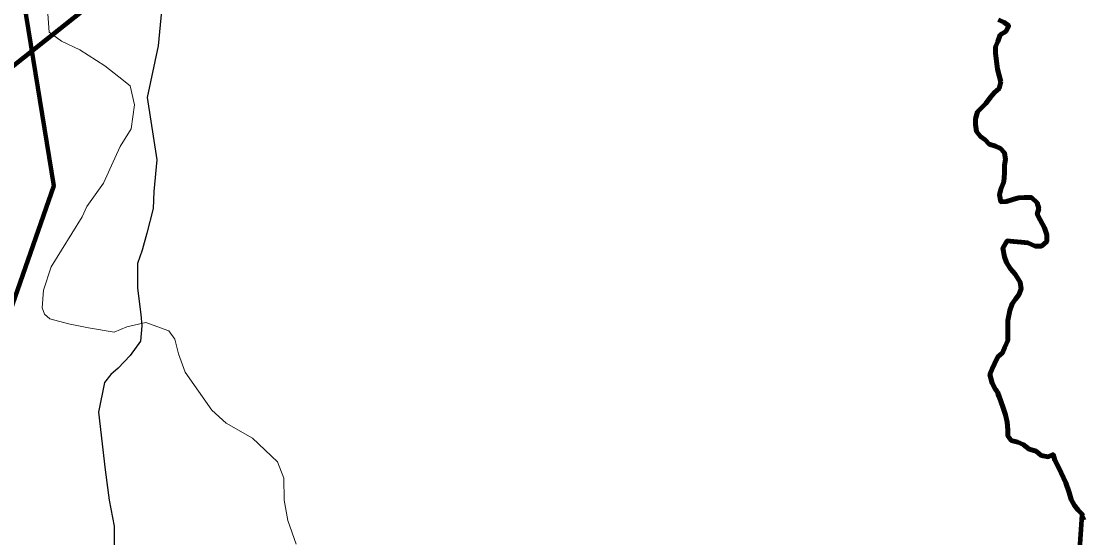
# Model space of a CAD drawing. Extents: x 553962 to 842807, y 8883888 to 9032388.
# Drawn here: x 753512 to 762958, y 8929446 to 8934045 of the extents above; entities that cross this region are included whole.
import ezdxf

# ---------------------------------------------------------------- set-up
doc = ezdxf.new("R2010")
doc.units = 0
doc.header["$LTSCALE"] = 200
doc.linetypes.add('MEDIUM_DASHED', pattern=[4.5, 3, -1.5])
for name, color, linetype, lineweight in [('10', 7, 'MEDIUM_DASHED', 60), ('12', 7, 'Continuous', 25), ('14', 7, 'Continuous', 13), ('24', 7, 'Continuous', 25), ('28', 7, 'Continuous', 40), ('9', 7, 'Continuous', 90)]:
    doc.layers.add(name, color=color, linetype=linetype, lineweight=lineweight)

msp = doc.modelspace()

# ---------------------------------------------------------------- linework, layer by layer
at = {"layer": '10'}
msp.add_open_spline([(753774.9, 8926261.4), (753812.7, 8926399.9), (753812, 8926558.8), (753709.5, 8926687.3), (753566, 8926867.3), (753376.7, 8926916.9), (753227, 8927050.3), (753014.8, 8927239.4), (752804.9, 8927430.3), (752597.6, 8927630.5), (752376.7, 8927843.7), (752192.2, 8928091.3), (752017.6, 8928334.1), (751956, 8928419.6), (752103.6, 8928574.9), (752029.9, 8928655), (751955.6, 8928735.8), (751801.6, 8928688.1), (751721.4, 8928753.8), (751652.2, 8928810.4), (751601.3, 8928901.2), (751523.9, 8928951.3), (751367.8, 8929052.4), (751185.2, 8929119.1), (751030.2, 8929222.8), (750931.1, 8929289.2), (750854.8, 8929393), (750746.4, 8929445), (750665, 8929484.1), (750582.4, 8929520.3), (750499.6, 8929556.1), (750413.3, 8929593.4), (750326.8, 8929630.1), (750240.4, 8929667.2), (750059.5, 8929745.1), (749875.6, 8929807.6), (749709.7, 8929926.4), (749552.8, 8930038.9), (749714.4, 8930314.8), (749771.5, 8930481.9), (749848.6, 8930707.8), (750077.8, 8930926.7), (750119.5, 8931152.3), (750152, 8931328.4), (750058.1, 8931532.9), (749922, 8931707.8), (749753.2, 8931924.7), (749391.3, 8931773.6), (749243.2, 8931979.4), (749032.7, 8932271.9), (748906.3, 8932592.6), (748823.6, 8932929.9), (748786.3, 8933082.2), (748758.3, 8933247.9), (748811.3, 8933399), (748934, 8933748.4), (749210.7, 8934002.5), (749514.7, 8934226), (749629.1, 8934310.1), (749795.5, 8934228.1), (749909.7, 8934329.8), (749982.5, 8934394.6), (750061.5, 8934468.6), (750045.4, 8934552), (750025.6, 8934654.5), (749991.4, 8934758.2), (749959, 8934860.6), (749901, 8935043.9), (749870.4, 8935232.4), (749773.9, 8935403.7), (749725.3, 8935490), (749619.5, 8935521), (749551.8, 8935588.9), (749459.7, 8935681.1), (749373.5, 8935781.5), (749280.2, 8935872.8), (749090.8, 8936058.2), (748862, 8936191), (748663.2, 8936378.9), (748545.5, 8936490.1), (748390.4, 8936617), (748404, 8936773.9), (748412.2, 8936868.5), (748420.5, 8936963.2), (748428.7, 8937057.8)], degree=3, dxfattribs=at)
at = {"layer": '12'}
for points in [[(755538.5, 8939803.2), (755593.8, 8939584), (755625.1, 8938417.4), (755609.4, 8938310.5), (755501.4, 8938025.4), (755249.6, 8937429.8), (755197.5, 8937124.3), (755171.1, 8936874.7), (755180.2, 8936558.9), (755194.8, 8936380.6), (755229.6, 8936136), (755239.2, 8935998.4), (755244.1, 8935922), (755223.1, 8935769.2), (755161.4, 8935601.2), (754986.7, 8935214.4), (754904.1, 8934919.1), (754774.5, 8934292.8), (754732, 8933824.2), (754633.5, 8933365.9), (754718.1, 8932810.5)], [(754718.1, 8932810.5), (754691.6, 8932530.3), (754685.9, 8932377.5), (754629.1, 8932158.6), (754587.8, 8932005.8), (754546.6, 8931888.8), (754545.8, 8931669.7), (754575.5, 8931435.3), (754585.3, 8931333.4), (754574.6, 8931195.9), (754482.4, 8931068.7), (754375, 8930956.9), (754308.6, 8930900.9), (754252.3, 8930829.7), (754200.4, 8930564.9), (754259.6, 8930050.3), (754294.3, 8929780.3), (754339.3, 8929550.9), (754338.5, 8929342.1)]]:
    msp.add_lwpolyline(points, dxfattribs=at)
at = {"layer": '14'}
msp.add_lwpolyline([(755958.7, 8929390.1), (755883.1, 8929599.1), (755853.2, 8929782.5), (755848.8, 8929976.1), (755793.3, 8930123.9), (755569.9, 8930333.2), (755336.1, 8930466.1), (755209.1, 8930583.5), (754970.9, 8930920.1), (754910.4, 8931083.2), (754880.3, 8931215.7), (754824.6, 8931287.2), (754621.1, 8931363.9), (754452.8, 8931323.5), (754340.6, 8931277.8), (754111.4, 8931313.9), (753933.3, 8931349.9), (753765.3, 8931396.1), (753719.6, 8931436.9), (753699.5, 8931493), (753710.2, 8931650.9), (753777.2, 8931859.6), (754053.9, 8932302.3), (754095, 8932393.9), (754243.5, 8932602.5), (754346.2, 8932826.4), (754392.5, 8932928.2), (754489.8, 8933086), (754521.2, 8933299.9), (754481.1, 8933468.1), (754379.5, 8933549.8), (754257.6, 8933646.8), (754033.9, 8933789.8), (753871.2, 8933866.5), (753759.4, 8933948.2), (753744.9, 8934152)], dxfattribs=at)
at = {"layer": '24', "lineweight": 53}
for points in [[(762208.3, 8934056.4), (762254, 8934035.8), (762299.5, 8934004.9), (762273.8, 8933954.1), (762222.7, 8933923.9), (762201.9, 8933862.9), (762181.3, 8933817.2), (762180.9, 8933761.2), (762190.6, 8933689.8), (762200.2, 8933618.4), (762215.1, 8933562.3), (762230, 8933506.2)], [(762230, 8933506.2), (762214.3, 8933445.1), (762173.4, 8933409.7), (762137.5, 8933369.2), (762096.4, 8933313.4), (762060.6, 8933278), (762019.6, 8933237.5), (762003.9, 8933176.5), (762003.6, 8933125.6), (762013.3, 8933064.4), (762048.6, 8933018.3), (762089.1, 8932987.5), (762124.5, 8932951.6), (762180.3, 8932930.9), (762225.9, 8932910.2), (762261.2, 8932874.3), (762271, 8932813.1), (762260.5, 8932762.3), (762260, 8932690.9), (762254.4, 8932614.6), (762228.5, 8932548.5), (762218, 8932497.7), (762227.7, 8932436.5), (762278.6, 8932441.2), (762334.7, 8932456.2), (762385.6, 8932471.1), (762436.5, 8932475.9), (762502.6, 8932475.5), (762553.2, 8932429.3), (762568.1, 8932378.2), (762552.5, 8932327.4), (762577.6, 8932276.3), (762617.8, 8932204.7), (762637.7, 8932143.5), (762637.3, 8932082.4), (762591.2, 8932041.9), (762535.3, 8932042.3), (762469.4, 8932073.3), (762408.4, 8932078.7), (762342.3, 8932084.3), (762286.4, 8932089.7), (762245.2, 8932023.8), (762260, 8931947.2), (762280, 8931896.2), (762315.2, 8931839.9), (762355.5, 8931793.8), (762400.8, 8931722.2), (762410.6, 8931661), (762389.9, 8931610.2), (762359.1, 8931569.7), (762328.3, 8931529.1), (762307.5, 8931468.1), (762291.7, 8931381.6), (762291.2, 8931310.3), (762290.8, 8931254.3), (762290.5, 8931203.3), (762264.6, 8931142.4), (762243.9, 8931091.6), (762203, 8931056.2), (762172, 8930995.3), (762151.4, 8930949.6), (762130.7, 8930898.8), (762150.5, 8930822.2), (762180.6, 8930766), (762195.5, 8930709.9)], [(762195.5, 8930709.9), (762230.7, 8930653.6), (762250.7, 8930602.5), (762270.6, 8930541.3), (762285.4, 8930475), (762290.1, 8930408.7), (762289.7, 8930352.7), (762319.9, 8930311.7), (762380.8, 8930296.1), (762426.5, 8930275.4), (762482.1, 8930234.3), (762543.1, 8930218.6), (762588.6, 8930177.6), (762649.5, 8930167), (762695.4, 8930187.1), (762710.3, 8930136), (762745.5, 8930069.6), (762765.5, 8930023.6), (762805.6, 8929936.8), (762835.5, 8929850), (762855.5, 8929788.7), (762885.6, 8929732.5), (762915.8, 8929691.6), (762951.2, 8929655.7), (762976.3, 8929609.7)]]:
    msp.add_lwpolyline(points, dxfattribs=at)
at = {"layer": '28', "lineweight": 80}
msp.add_lwpolyline([(752628.3, 8929215.1), (753801.9, 8932579.2), (753534.1, 8934220.6), (754270.5, 8935459.9), (754170.1, 8936364.3), (754873, 8936933.7), (754638.7, 8938206.6), (755609.5, 8939412.5)], dxfattribs=at)
at = {"layer": '9'}
msp.add_line((742465.8, 8924928.2), (760739.9, 8939450.1), dxfattribs=at)
for points in [[(760739.9, 8939450.1), (742465.8, 8924928.2), (740378.1, 8923196.1), (741055, 8921600.7)], [(762208.3, 8934056.4), (762254, 8934035.8), (762299.5, 8934004.9), (762273.8, 8933954.1), (762222.7, 8933923.9), (762201.9, 8933862.9), (762181.3, 8933817.2), (762180.9, 8933761.2), (762190.6, 8933689.8), (762200.2, 8933618.4), (762215.1, 8933562.3), (762230, 8933506.2)], [(762230, 8933506.2), (762215.1, 8933562.3), (762200.2, 8933618.4), (762190.6, 8933689.8), (762180.9, 8933761.2), (762181.3, 8933817.2), (762201.9, 8933862.9), (762222.7, 8933923.9), (762273.8, 8933954.1), (762299.5, 8934004.9), (762254, 8934035.8), (762208.3, 8934056.4)], [(762230, 8933506.2), (762214.3, 8933445.1), (762173.4, 8933409.7), (762137.5, 8933369.2), (762096.4, 8933313.4), (762060.6, 8933278), (762019.6, 8933237.5), (762003.9, 8933176.5), (762003.6, 8933125.6), (762013.3, 8933064.4), (762048.6, 8933018.3), (762089.1, 8932987.5), (762124.5, 8932951.6), (762180.3, 8932930.9), (762225.9, 8932910.2), (762261.2, 8932874.3), (762271, 8932813.1), (762260.5, 8932762.3), (762260, 8932690.9), (762254.4, 8932614.6), (762228.5, 8932548.5), (762218, 8932497.7), (762227.7, 8932436.5), (762278.6, 8932441.2), (762334.7, 8932456.2), (762385.6, 8932471.1), (762436.5, 8932475.9), (762502.6, 8932475.5), (762553.2, 8932429.3), (762568.1, 8932378.2), (762552.5, 8932327.4), (762577.6, 8932276.3), (762617.8, 8932204.7), (762637.7, 8932143.5), (762637.3, 8932082.4), (762591.2, 8932041.9), (762535.3, 8932042.3), (762469.4, 8932073.3), (762408.4, 8932078.7), (762342.3, 8932084.3), (762286.4, 8932089.7), (762245.2, 8932023.8), (762260, 8931947.2), (762280, 8931896.2), (762315.2, 8931839.9), (762355.5, 8931793.8), (762400.8, 8931722.2), (762410.6, 8931661), (762389.9, 8931610.2), (762359.1, 8931569.7), (762328.3, 8931529.1), (762307.5, 8931468.1), (762291.7, 8931381.6), (762291.2, 8931310.3), (762290.8, 8931254.3), (762290.5, 8931203.3), (762264.6, 8931142.4), (762243.9, 8931091.6), (762203, 8931056.2), (762172, 8930995.3), (762151.4, 8930949.6), (762130.7, 8930898.8), (762150.5, 8930822.2), (762180.6, 8930766), (762199.6, 8930746.6)], [(762199.6, 8930746.6), (762180.6, 8930766), (762150.5, 8930822.2), (762130.7, 8930898.8), (762151.4, 8930949.6), (762172, 8930995.3), (762203, 8931056.2), (762243.9, 8931091.6), (762264.6, 8931142.4), (762290.5, 8931203.3), (762290.8, 8931254.3), (762291.2, 8931310.3), (762291.7, 8931381.6), (762307.5, 8931468.1), (762328.3, 8931529.1), (762359.1, 8931569.7), (762389.9, 8931610.2), (762410.6, 8931661), (762400.8, 8931722.2), (762355.5, 8931793.8), (762315.2, 8931839.9), (762280, 8931896.2), (762260, 8931947.2), (762245.2, 8932023.8), (762286.4, 8932089.7), (762342.3, 8932084.3), (762408.4, 8932078.7), (762469.4, 8932073.3), (762535.3, 8932042.3), (762591.2, 8932041.9), (762637.3, 8932082.4), (762637.7, 8932143.5), (762617.8, 8932204.7), (762577.6, 8932276.3), (762552.5, 8932327.4), (762568.1, 8932378.2), (762553.2, 8932429.3), (762502.6, 8932475.5), (762436.5, 8932475.9), (762385.6, 8932471.1), (762334.7, 8932456.2), (762278.6, 8932441.2), (762227.7, 8932436.5), (762218, 8932497.7), (762228.5, 8932548.5), (762254.4, 8932614.6), (762260, 8932690.9), (762260.5, 8932762.3), (762271, 8932813.1), (762261.2, 8932874.3), (762225.9, 8932910.2), (762180.3, 8932930.9), (762124.5, 8932951.6), (762089.1, 8932987.5), (762048.6, 8933018.3), (762013.3, 8933064.4), (762003.6, 8933125.6), (762003.9, 8933176.5), (762019.6, 8933237.5), (762060.6, 8933278), (762096.4, 8933313.4), (762137.5, 8933369.2), (762173.4, 8933409.7), (762214.3, 8933445.1), (762230, 8933506.2)], [(762199.6, 8930746.6), (762230.7, 8930653.6), (762250.7, 8930602.5), (762270.6, 8930541.3), (762285.4, 8930475), (762290.1, 8930408.7), (762289.7, 8930352.7), (762319.9, 8930311.7), (762380.8, 8930296.1), (762426.5, 8930275.4), (762482.1, 8930234.3), (762543.1, 8930218.6), (762588.6, 8930177.6), (762649.5, 8930167), (762695.4, 8930187.1), (762710.3, 8930136), (762745.5, 8930069.6), (762765.5, 8930023.6), (762805.6, 8929936.8), (762835.5, 8929850), (762855.5, 8929788.7), (762885.6, 8929732.5), (762915.8, 8929691.6), (762951.2, 8929655.7), (762956.2, 8929646.6)], [(762956.2, 8929646.6), (762951.2, 8929655.7), (762915.8, 8929691.6), (762885.6, 8929732.5), (762855.5, 8929788.7), (762835.5, 8929850), (762805.6, 8929936.8), (762765.5, 8930023.6), (762745.5, 8930069.6), (762710.3, 8930136), (762695.4, 8930187.1), (762649.5, 8930167), (762588.6, 8930177.6), (762543.1, 8930218.6), (762482.1, 8930234.3), (762426.5, 8930275.4), (762380.8, 8930296.1), (762319.9, 8930311.7), (762289.7, 8930352.7), (762290.1, 8930408.7), (762285.4, 8930475), (762270.6, 8930541.3), (762250.7, 8930602.5), (762230.7, 8930653.6), (762199.6, 8930746.6)], [(763473, 8914499.7), (765229.8, 8918639.8), (764179.5, 8921366.3), (762373.1, 8922621), (762522.6, 8923380.9), (762953.7, 8929651.1), (762956.2, 8929646.6)]]:
    msp.add_lwpolyline(points, dxfattribs=at)

doc.saveas('drawing.dxf')
